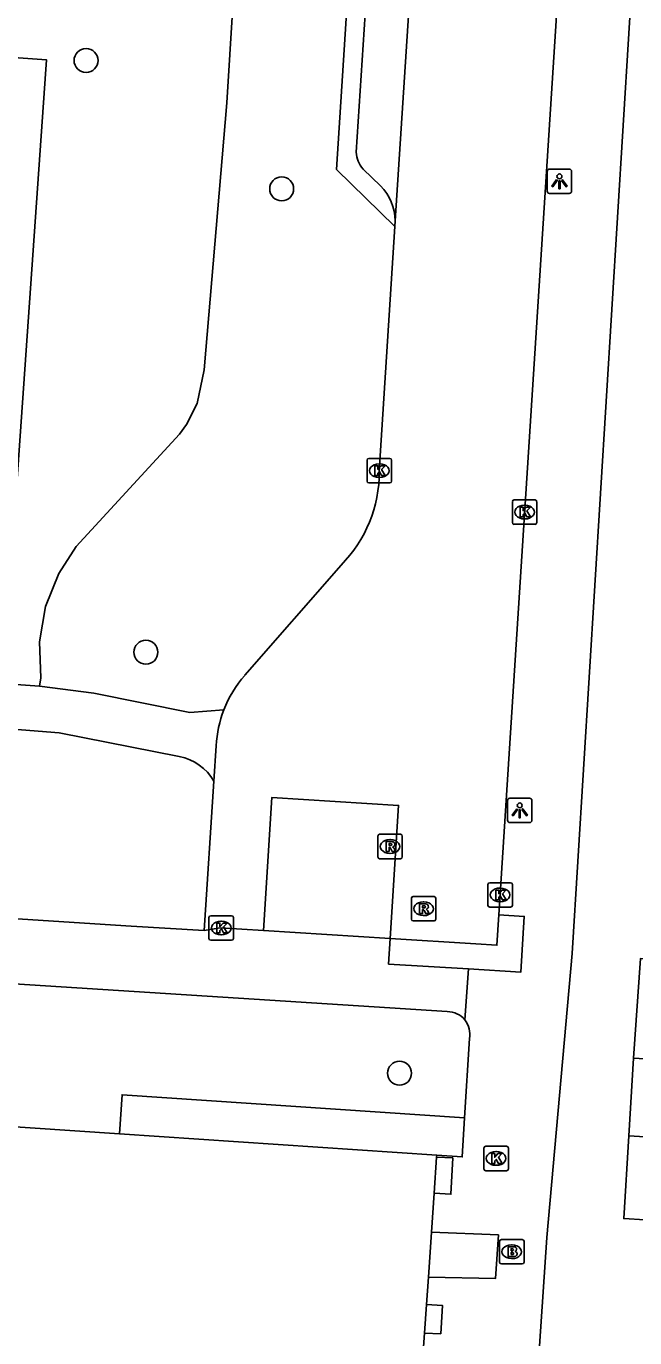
# Model space of a CAD drawing. Extents: x 159961 to 160856, y 382704 to 383353.
# Drawn here: x 160601 to 160625.9, y 382786.8 to 382840.4 of the extents above; entities that cross this region are included whole.
import ezdxf

# ---------------------------------------------------------------- set-up
doc = ezdxf.new("R2010")
doc.units = 0
for name, color, linetype in [('IMGEO_Boom', 7, 'Continuous'), ('IMGEO_Brandkraan', 7, 'Continuous'), ('IMGEO_Groenvoorziening', 7, 'Continuous'), ('IMGEO_Kolk', 7, 'Continuous'), ('IMGEO_Lichtpunt', 7, 'Continuous'), ('IMGEO_Pand', 7, 'Continuous'), ('IMGEO_Rijbaan_lokaal_open', 7, 'Continuous'), ('IMGEO_Rioolput', 7, 'Continuous'), ('IMGEO_Voetpad_halfverhard', 7, 'Continuous'), ('IMGEO_Voetpad_open', 7, 'Continuous')]:
    doc.layers.add(name, color=color, linetype=linetype)

msp = doc.modelspace()

# ---------------------------------------------------------------- linework, layer by layer
at = {"layer": 'IMGEO_Boom'}
for centre in [(160603.431, 382838.981), (160611.424, 382833.734), (160605.877, 382814.796), (160616.24, 382797.589)]:
    msp.add_circle(centre, 0.489, dxfattribs=at)
at = {"layer": 'IMGEO_Brandkraan'}
for p, q in [((160620.324, 382789.867), (160620.324, 382790.719)), ((160620.399, 382790.793), (160621.251, 382790.793)), ((160621.325, 382790.719), (160621.325, 382789.867)), ((160620.812, 382790.573), (160620.837, 382790.573)), ((160621.251, 382789.793), (160620.399, 382789.793)), ((160620.835, 382790.013), (160620.81, 382790.013))]:
    msp.add_line(p, q, dxfattribs=at)
for points in [[(160620.324, 382789.867), (160620.324, 382790.719)], [(160620.399, 382790.793), (160621.251, 382790.793)], [(160621.325, 382790.719), (160621.325, 382789.867)], [(160620.672, 382790.493), (160620.672, 382790.093), (160620.885, 382790.093)], [(160620.903, 382790.493), (160620.672, 382790.493)], [(160620.851, 382790.412), (160620.797, 382790.412), (160620.797, 382790.336)], [(160620.797, 382790.336), (160620.85, 382790.336)], [(160620.859, 382790.26), (160620.797, 382790.26), (160620.797, 382790.179)], [(160620.797, 382790.179), (160620.859, 382790.179)], [(160621.251, 382789.793), (160620.399, 382789.793)]]:
    msp.add_lwpolyline(points, dxfattribs=at)
for centre, radius, start, end in [((160620.401, 382790.717), 0.0765, 91.552, 178.448), ((160620.401, 382790.717), 0.0765, 91.552, 178.448), ((160621.249, 382790.717), 0.0765, 1.552, 88.448), ((160621.249, 382790.717), 0.0765, 1.552, 88.448), ((160620.852, 382790.374), 0.0379, 267.8285, 90.9355), ((160620.86, 382790.219), 0.0404, 269.8759, 90.5077), ((160620.907, 382790.348), 0.145, 59.4692, 91.5367), ((160620.932, 382790.395), 0.0922, 285.5137, 58.1501), ((160620.937, 382790.203), 0.105, 301.3115, 78.989), ((160620.401, 382789.869), 0.0765, 181.552, 268.448), ((160620.401, 382789.869), 0.0765, 181.552, 268.448), ((160620.891, 382790.344), 0.251, 268.6676, 293.5347), ((160621.249, 382789.869), 0.0765, 271.552, 358.448), ((160621.249, 382789.869), 0.0765, 271.552, 358.448)]:
    msp.add_arc(centre, radius, start, end, dxfattribs=at)
for centre, major_axis, ratio, start_param, end_param in [((160620.811, 382790.293), (-0.387, 0.002), 0.722429, 4.712389, 7.853982), ((160620.836, 382790.293), (-0.39, 0.002), 0.717154, 1.570796, 4.712389)]:
    msp.add_ellipse(centre, major_axis=major_axis, ratio=ratio, start_param=start_param, end_param=end_param, dxfattribs=at)
at = {"layer": 'IMGEO_Groenvoorziening'}
for points in [[(160601.528, 382813.411), (160601.58, 382813.752), (160601.524, 382815.216), (160601.773, 382816.66), (160602.317, 382818.02), (160603.033, 382819.117), (160607.251, 382823.714), (160607.533, 382824.104), (160607.967, 382824.962), (160608.26, 382826.337), (160609.182, 382837.25), (160609.683, 382845.386), (160609.753, 382846.515), (160609.94, 382847.631), (160610.243, 382848.721), (160610.693, 382849.85), (160611.309, 382851.803), (160614.727, 382851.14)], [(160600.14, 382815.073), (160588.17, 382815.926), (160589.841, 382839.867), (160601.81, 382839.015), (160600.14, 382815.073)]]:
    msp.add_lwpolyline(points, dxfattribs=at)
at = {"layer": 'IMGEO_Kolk'}
for p, q in [((160614.913, 382821.79), (160614.913, 382822.642)), ((160614.988, 382822.716), (160615.84, 382822.716)), ((160615.401, 382822.496), (160615.426, 382822.496)), ((160615.914, 382822.642), (160615.914, 382821.79)), ((160615.424, 382821.936), (160615.399, 382821.936)), ((160615.84, 382821.716), (160614.988, 382821.716)), ((160620.849, 382820.098), (160620.849, 382820.95)), ((160620.924, 382821.024), (160621.776, 382821.024)), ((160621.337, 382820.804), (160621.362, 382820.804)), ((160621.85, 382820.95), (160621.85, 382820.098)), ((160621.36, 382820.244), (160621.335, 382820.244)), ((160621.776, 382820.024), (160620.924, 382820.024)), ((160619.849, 382804.45), (160619.849, 382805.302)), ((160619.924, 382805.376), (160620.776, 382805.376)), ((160620.337, 382805.156), (160620.362, 382805.156)), ((160620.85, 382805.302), (160620.85, 382804.45)), ((160620.36, 382804.596), (160620.335, 382804.596)), ((160620.776, 382804.376), (160619.924, 382804.376)), ((160608.453, 382803.1), (160608.453, 382803.952)), ((160608.528, 382804.026), (160609.38, 382804.026)), ((160608.941, 382803.806), (160608.966, 382803.806)), ((160609.454, 382803.952), (160609.454, 382803.1)), ((160609.38, 382803.026), (160608.528, 382803.026)), ((160608.964, 382803.246), (160608.939, 382803.246)), ((160619.685, 382793.679), (160619.685, 382794.531)), ((160619.76, 382794.605), (160620.612, 382794.605)), ((160620.686, 382794.531), (160620.686, 382793.679)), ((160620.173, 382794.385), (160620.198, 382794.385)), ((160620.612, 382793.605), (160619.76, 382793.605)), ((160620.196, 382793.825), (160620.171, 382793.825))]:
    msp.add_line(p, q, dxfattribs=at)
for points in [[(160614.913, 382821.79), (160614.913, 382822.642)], [(160614.988, 382822.716), (160615.84, 382822.716)], [(160615.234, 382822.416), (160615.357, 382822.416), (160615.357, 382822.265), (160615.487, 382822.416), (160615.651, 382822.416), (160615.505, 382822.265), (160615.658, 382822.016), (160615.506, 382822.016), (160615.421, 382822.18), (160615.357, 382822.113), (160615.357, 382822.016), (160615.234, 382822.016), (160615.234, 382822.416)], [(160615.914, 382822.642), (160615.914, 382821.79)], [(160615.84, 382821.716), (160614.988, 382821.716)], [(160620.849, 382820.098), (160620.849, 382820.95)], [(160620.924, 382821.024), (160621.776, 382821.024)], [(160621.17, 382820.724), (160621.293, 382820.724), (160621.293, 382820.573), (160621.423, 382820.724), (160621.587, 382820.724), (160621.441, 382820.573), (160621.594, 382820.324), (160621.442, 382820.324), (160621.357, 382820.488), (160621.293, 382820.421), (160621.293, 382820.324), (160621.17, 382820.324), (160621.17, 382820.724)], [(160621.85, 382820.95), (160621.85, 382820.098)], [(160621.776, 382820.024), (160620.924, 382820.024)], [(160619.849, 382804.45), (160619.849, 382805.302)], [(160619.924, 382805.376), (160620.776, 382805.376)], [(160620.85, 382805.302), (160620.85, 382804.45)], [(160620.17, 382805.076), (160620.293, 382805.076), (160620.293, 382804.925), (160620.423, 382805.076), (160620.587, 382805.076), (160620.441, 382804.925), (160620.594, 382804.676), (160620.442, 382804.676), (160620.357, 382804.84), (160620.293, 382804.773), (160620.293, 382804.676), (160620.17, 382804.676), (160620.17, 382805.076)], [(160620.776, 382804.376), (160619.924, 382804.376)], [(160608.453, 382803.1), (160608.453, 382803.952)], [(160608.528, 382804.026), (160609.38, 382804.026)], [(160608.774, 382803.726), (160608.897, 382803.726), (160608.897, 382803.575), (160609.027, 382803.726), (160609.191, 382803.726), (160609.045, 382803.575), (160609.198, 382803.326), (160609.046, 382803.326), (160608.961, 382803.49), (160608.897, 382803.423), (160608.897, 382803.326), (160608.774, 382803.326), (160608.774, 382803.726)], [(160609.454, 382803.952), (160609.454, 382803.1)], [(160609.38, 382803.026), (160608.528, 382803.026)], [(160619.685, 382793.679), (160619.685, 382794.531)], [(160619.76, 382794.605), (160620.612, 382794.605)], [(160620.686, 382794.531), (160620.686, 382793.679)], [(160620.006, 382794.305), (160620.129, 382794.305), (160620.129, 382794.154), (160620.259, 382794.305), (160620.423, 382794.305), (160620.277, 382794.154), (160620.43, 382793.905), (160620.278, 382793.905), (160620.193, 382794.069), (160620.129, 382794.002), (160620.129, 382793.905), (160620.006, 382793.905), (160620.006, 382794.305)], [(160620.612, 382793.605), (160619.76, 382793.605)]]:
    msp.add_lwpolyline(points, dxfattribs=at)
for centre, start, end in [((160614.99, 382822.64), 91.552, 178.448), ((160614.99, 382822.64), 91.552, 178.448), ((160615.838, 382822.64), 1.552, 88.448), ((160615.838, 382822.64), 1.552, 88.448), ((160614.99, 382821.792), 181.552, 268.448), ((160614.99, 382821.792), 181.552, 268.448), ((160615.838, 382821.792), 271.552, 358.448), ((160615.838, 382821.792), 271.552, 358.448), ((160620.926, 382820.948), 91.552, 178.448), ((160620.926, 382820.948), 91.552, 178.448), ((160621.774, 382820.948), 1.552, 88.448), ((160621.774, 382820.948), 1.552, 88.448), ((160620.926, 382820.1), 181.552, 268.448), ((160620.926, 382820.1), 181.552, 268.448), ((160621.774, 382820.1), 271.552, 358.448), ((160621.774, 382820.1), 271.552, 358.448), ((160619.926, 382805.3), 91.552, 178.448), ((160619.926, 382805.3), 91.552, 178.448), ((160620.774, 382805.3), 1.552, 88.448), ((160620.774, 382805.3), 1.552, 88.448), ((160619.926, 382804.452), 181.552, 268.448), ((160619.926, 382804.452), 181.552, 268.448), ((160620.774, 382804.452), 271.552, 358.448), ((160620.774, 382804.452), 271.552, 358.448), ((160608.53, 382803.95), 91.552, 178.448), ((160608.53, 382803.95), 91.552, 178.448), ((160609.378, 382803.95), 1.552, 88.448), ((160609.378, 382803.95), 1.552, 88.448), ((160608.53, 382803.102), 181.552, 268.448), ((160608.53, 382803.102), 181.552, 268.448), ((160609.378, 382803.102), 271.552, 358.448), ((160609.378, 382803.102), 271.552, 358.448), ((160619.762, 382794.529), 91.552, 178.448), ((160619.762, 382794.529), 91.552, 178.448), ((160620.61, 382794.529), 1.552, 88.448), ((160620.61, 382794.529), 1.552, 88.448), ((160619.762, 382793.681), 181.552, 268.448), ((160619.762, 382793.681), 181.552, 268.448), ((160620.61, 382793.681), 271.552, 358.448), ((160620.61, 382793.681), 271.552, 358.448)]:
    msp.add_arc(centre, 0.0765, start, end, dxfattribs=at)
for centre, major_axis, ratio, start_param, end_param in [((160615.4, 382822.216), (-0.387, 0.002), 0.722429, 4.712389, 7.853982), ((160615.425, 382822.216), (-0.39, 0.002), 0.717154, 1.570796, 4.712389), ((160621.336, 382820.524), (-0.387, 0.002), 0.722429, 4.712389, 7.853982), ((160621.361, 382820.524), (-0.39, 0.002), 0.717154, 1.570796, 4.712389), ((160620.336, 382804.876), (-0.387, 0.002), 0.722429, 4.712389, 7.853982), ((160620.361, 382804.876), (-0.39, 0.002), 0.717154, 1.570796, 4.712389), ((160608.94, 382803.526), (-0.387, 0.002), 0.722429, 4.712389, 7.853982), ((160608.965, 382803.526), (-0.39, 0.002), 0.717154, 1.570796, 4.712389), ((160620.172, 382794.105), (-0.387, 0.002), 0.722429, 4.712389, 7.853982), ((160620.197, 382794.105), (-0.39, 0.002), 0.717154, 1.570796, 4.712389)]:
    msp.add_ellipse(centre, major_axis=major_axis, ratio=ratio, start_param=start_param, end_param=end_param, dxfattribs=at)
at = {"layer": 'IMGEO_Lichtpunt'}
for p, q in [((160622.273, 382834.447), (160622.273, 382833.64)), ((160622.273, 382834.447), (160622.273, 382833.64)), ((160623.175, 382834.542), (160622.367, 382834.542)), ((160623.175, 382834.542), (160622.367, 382834.542)), ((160623.269, 382833.64), (160623.269, 382834.447)), ((160623.269, 382833.64), (160623.269, 382834.447)), ((160622.367, 382833.546), (160623.175, 382833.546)), ((160622.367, 382833.546), (160623.175, 382833.546)), ((160620.651, 382808.737), (160620.651, 382807.93)), ((160620.651, 382808.737), (160620.651, 382807.93)), ((160621.553, 382808.832), (160620.745, 382808.832)), ((160621.553, 382808.832), (160620.745, 382808.832)), ((160621.647, 382807.93), (160621.647, 382808.737)), ((160621.647, 382807.93), (160621.647, 382808.737)), ((160620.745, 382807.836), (160621.553, 382807.836)), ((160620.745, 382807.836), (160621.553, 382807.836))]:
    msp.add_line(p, q, dxfattribs=at)
for points in [[(160622.647, 382834.111), (160622.686, 382834.083), (160622.498, 382833.821), (160622.46, 382833.848), (160622.647, 382834.111)], [(160622.859, 382834.083), (160622.897, 382834.11), (160623.084, 382833.848), (160623.045, 382833.82), (160622.859, 382834.083)], [(160622.749, 382834.063), (160622.796, 382834.063), (160622.796, 382833.741), (160622.749, 382833.741), (160622.749, 382834.063)], [(160621.025, 382808.401), (160621.064, 382808.373), (160620.876, 382808.111), (160620.838, 382808.138), (160621.025, 382808.401)], [(160621.127, 382808.353), (160621.174, 382808.353), (160621.174, 382808.031), (160621.127, 382808.031), (160621.127, 382808.353)], [(160621.237, 382808.373), (160621.275, 382808.4), (160621.462, 382808.138), (160621.423, 382808.11), (160621.237, 382808.373)]]:
    msp.add_lwpolyline(points, dxfattribs=at)
for centre in [(160622.772, 382834.245), (160621.15, 382808.535)]:
    msp.add_circle(centre, 0.0994, dxfattribs=at)
for centre, start, end in [((160622.367, 382834.447), 90, 180), ((160622.367, 382834.447), 90, 180), ((160623.175, 382834.447), 0, 90), ((160623.175, 382834.447), 0, 90), ((160622.367, 382833.64), 180, 270), ((160622.367, 382833.64), 180, 270), ((160623.175, 382833.64), 270, 0), ((160623.175, 382833.64), 270, 360), ((160620.745, 382808.737), 90, 180), ((160620.745, 382808.737), 90, 180), ((160621.553, 382808.737), 0, 90), ((160621.553, 382808.737), 0, 90), ((160620.745, 382807.93), 180, 270), ((160620.745, 382807.93), 180, 270), ((160621.553, 382807.93), 270, 0), ((160621.553, 382807.93), 270, 360)]:
    msp.add_arc(centre, 0.0946, start, end, dxfattribs=at)
at = {"layer": 'IMGEO_Pand'}
for points in [[(160625.805, 382798.209), (160626.081, 382802.276), (160626.309, 382802.262)], [(160625.608, 382795.025), (160625.805, 382798.209)], [(160625.805, 382798.209), (160630.785, 382797.902)], [(160604.791, 382795.112), (160579.841, 382796.788)], [(160617.762, 382794.24), (160604.791, 382795.112)], [(160630.635, 382794.715), (160630.504, 382791.995), (160629.691, 382791.383), (160625.399, 382791.648), (160625.608, 382795.025)], [(160625.608, 382795.025), (160630.635, 382794.715)], [(160617.756, 382794.157), (160617.654, 382792.681)], [(160617.756, 382794.157), (160617.762, 382794.24)], [(160617.544, 382791.095), (160617.654, 382792.681)], [(160617.544, 382791.095), (160617.416, 382789.255)], [(160617.338, 382788.13), (160617.416, 382789.255)], [(160617.338, 382788.13), (160617.258, 382786.971)], [(160617.153, 382785.461), (160617.258, 382786.971)]]:
    msp.add_lwpolyline(points, dxfattribs=at)
at = {"layer": 'IMGEO_Rijbaan_lokaal_open'}
for points in [[(160617.385, 382852.787), (160616.065, 382832.433)], [(160622.673, 382841.238), (160620.296, 382804.062)], [(160616.05, 382832.203), (160615.413, 382822.184)], [(160616.065, 382832.433), (160616.05, 382832.203)], [(160613.854, 382818.361), (160609.917, 382813.852)], [(160608.656, 382809.532), (160608.752, 382810.977)], [(160608.656, 382809.532), (160608.251, 382803.421)], [(160610.684, 382803.416), (160611.026, 382808.86), (160616.197, 382808.538), (160615.858, 382803.091)], [(160615.858, 382803.091), (160619.35, 382802.874), (160620.217, 382802.82), (160620.296, 382804.062)], [(160610.684, 382803.416), (160608.917, 382803.527), (160608.251, 382803.421)]]:
    msp.add_lwpolyline(points, dxfattribs=at)
for centre, radius, start, end in [((160610.024, 382822.152), 5.389, 315.2918, 0.3374), ((160613.474, 382810.735), 4.729, 138.773, 158.8586), ((160613.375, 382810.76), 4.628, 158.7014, 177.3123)]:
    msp.add_arc(centre, radius, start, end, dxfattribs=at)
at = {"layer": 'IMGEO_Rioolput'}
for p, q in [((160615.351, 382806.43), (160615.351, 382807.282)), ((160615.426, 382807.356), (160616.278, 382807.356)), ((160616.352, 382807.282), (160616.352, 382806.43)), ((160615.839, 382807.136), (160615.864, 382807.136)), ((160616.278, 382806.356), (160615.426, 382806.356)), ((160615.862, 382806.576), (160615.837, 382806.576)), ((160616.722, 382803.887), (160616.722, 382804.739)), ((160616.797, 382804.813), (160617.649, 382804.813)), ((160617.21, 382804.593), (160617.235, 382804.593)), ((160617.723, 382804.739), (160617.723, 382803.887)), ((160617.649, 382803.813), (160616.797, 382803.813)), ((160617.233, 382804.033), (160617.208, 382804.033))]:
    msp.add_line(p, q, dxfattribs=at)
for points in [[(160615.351, 382806.43), (160615.351, 382807.282)], [(160615.426, 382807.356), (160616.278, 382807.356)], [(160616.352, 382807.282), (160616.352, 382806.43)], [(160615.94, 382807.054), (160615.688, 382807.056), (160615.688, 382806.656)], [(160615.688, 382806.656), (160615.812, 382806.656), (160615.812, 382806.818), (160615.823, 382806.818)], [(160615.866, 382806.975), (160615.812, 382806.975), (160615.812, 382806.894)], [(160615.812, 382806.894), (160615.864, 382806.894)], [(160615.87, 382806.789), (160615.941, 382806.656), (160616.081, 382806.656), (160616.016, 382806.782)], [(160616.278, 382806.356), (160615.426, 382806.356)], [(160616.722, 382803.887), (160616.722, 382804.739)], [(160616.797, 382804.813), (160617.649, 382804.813)], [(160617.723, 382804.739), (160617.723, 382803.887)], [(160617.311, 382804.511), (160617.059, 382804.513), (160617.059, 382804.113)], [(160617.059, 382804.113), (160617.183, 382804.113), (160617.183, 382804.275), (160617.194, 382804.275)], [(160617.237, 382804.432), (160617.183, 382804.432), (160617.183, 382804.351)], [(160617.183, 382804.351), (160617.235, 382804.351)], [(160617.241, 382804.246), (160617.312, 382804.113), (160617.452, 382804.113), (160617.387, 382804.239)], [(160617.649, 382803.813), (160616.797, 382803.813)]]:
    msp.add_lwpolyline(points, dxfattribs=at)
for centre, radius, start, end in [((160615.428, 382807.28), 0.0765, 91.552, 178.448), ((160615.428, 382807.28), 0.0765, 91.552, 178.448), ((160616.276, 382807.28), 0.0765, 1.552, 88.448), ((160616.276, 382807.28), 0.0765, 1.552, 88.448), ((160615.822, 382806.765), 0.0533, 26.0293, 88.6989), ((160615.848, 382807.083), 0.19, 274.7715, 282.9687), ((160615.872, 382806.879), 0.0964, 77.0061, 93.1865), ((160615.886, 382806.936), 0.0378, 276.6634, 79.6772), ((160615.939, 382806.944), 0.109, 350.3612, 89.416), ((160615.937, 382806.944), 0.112, 277.5842, 350.9817), ((160615.921, 382806.729), 0.108, 29.5134, 73.7905), ((160615.428, 382806.432), 0.0765, 181.552, 268.448), ((160615.428, 382806.432), 0.0765, 181.552, 268.448), ((160616.276, 382806.432), 0.0765, 271.552, 358.448), ((160616.276, 382806.432), 0.0765, 271.552, 358.448), ((160616.799, 382804.737), 0.0765, 91.552, 178.448), ((160616.799, 382804.737), 0.0765, 91.552, 178.448), ((160617.647, 382804.737), 0.0765, 1.552, 88.448), ((160617.647, 382804.737), 0.0765, 1.552, 88.448), ((160617.193, 382804.222), 0.0533, 26.0293, 88.6989), ((160617.219, 382804.54), 0.19, 274.7715, 282.9687), ((160617.243, 382804.336), 0.0964, 77.0061, 93.1865), ((160617.257, 382804.393), 0.0378, 276.6634, 79.6772), ((160617.31, 382804.401), 0.109, 350.3612, 89.416), ((160617.308, 382804.401), 0.112, 277.5842, 350.9817), ((160617.292, 382804.186), 0.108, 29.5134, 73.7905), ((160616.799, 382803.889), 0.0765, 181.552, 268.448), ((160616.799, 382803.889), 0.0765, 181.552, 268.448), ((160617.647, 382803.889), 0.0765, 271.552, 358.448), ((160617.647, 382803.889), 0.0765, 271.552, 358.448)]:
    msp.add_arc(centre, radius, start, end, dxfattribs=at)
for centre, major_axis, ratio, start_param, end_param in [((160615.838, 382806.856), (-0.387, 0.002), 0.722429, 4.712389, 7.853982), ((160615.863, 382806.856), (-0.39, 0.002), 0.717154, 1.570796, 4.712389), ((160617.209, 382804.313), (-0.387, 0.002), 0.722429, 4.712389, 7.853982), ((160617.234, 382804.313), (-0.39, 0.002), 0.717154, 1.570796, 4.712389)]:
    msp.add_ellipse(centre, major_axis=major_axis, ratio=ratio, start_param=start_param, end_param=end_param, dxfattribs=at)
at = {"layer": 'IMGEO_Voetpad_halfverhard'}
for points in [[(160601.528, 382813.411), (160586.76, 382814.463)], [(160609.063, 382812.441), (160607.669, 382812.333), (160603.748, 382813.12), (160601.528, 382813.411)], [(160600.45, 382811.648), (160602.337, 382811.496), (160607.242, 382810.532)]]:
    msp.add_lwpolyline(points, dxfattribs=at)
msp.add_arc((160606.847, 382808.474), 2.096, 30.3245, 79.1385, dxfattribs=at)
at = {"layer": 'IMGEO_Voetpad_open'}
for points in [[(160628.385, 382885.22), (160623.291, 382802.488), (160622.253, 382790.875), (160621.956, 382786.436)], [(160616.05, 382832.203), (160613.667, 382834.528), (160614.727, 382851.14)], [(160614.467, 382835.236), (160615.446, 382850.296)], [(160615.461, 382833.857), (160614.749, 382834.545)], [(160608.251, 382803.421), (160605.271, 382803.603), (160585.832, 382804.854), (160585.119, 382804.903)], [(160620.296, 382804.062), (160621.334, 382803.996), (160621.189, 382801.718), (160619.056, 382801.85)], [(160615.858, 382803.091), (160610.684, 382803.416)], [(160619.056, 382801.85), (160615.793, 382802.053), (160615.858, 382803.091)], [(160580.448, 382802.521), (160618.191, 382800.108)], [(160619.056, 382801.85), (160618.906, 382799.771)], [(160619.092, 382799.003), (160618.899, 382795.767)], [(160604.791, 382795.112), (160604.902, 382796.708), (160618.899, 382795.767)], [(160618.899, 382795.767), (160618.803, 382794.17), (160617.762, 382794.24)], [(160617.654, 382792.681), (160618.338, 382792.642), (160618.412, 382794.126), (160617.756, 382794.157)], [(160617.416, 382789.255), (160620.154, 382789.194), (160620.278, 382790.978), (160617.544, 382791.095)], [(160617.258, 382786.971), (160617.926, 382786.939), (160617.988, 382788.102), (160617.338, 382788.13)]]:
    msp.add_lwpolyline(points, dxfattribs=at)
for centre, radius, start, end in [((160615.588, 382835.29), 1.122, 182.7715, 221.6297), ((160614.037, 382832.413), 2.028, 0.5707, 45.3985), ((160618.198, 382799.197), 0.912, 39.0692, 90.4591), ((160618.195, 382799.192), 0.917, 348.0876, 39.1407)]:
    msp.add_arc(centre, radius, start, end, dxfattribs=at)

doc.saveas('drawing.dxf')
